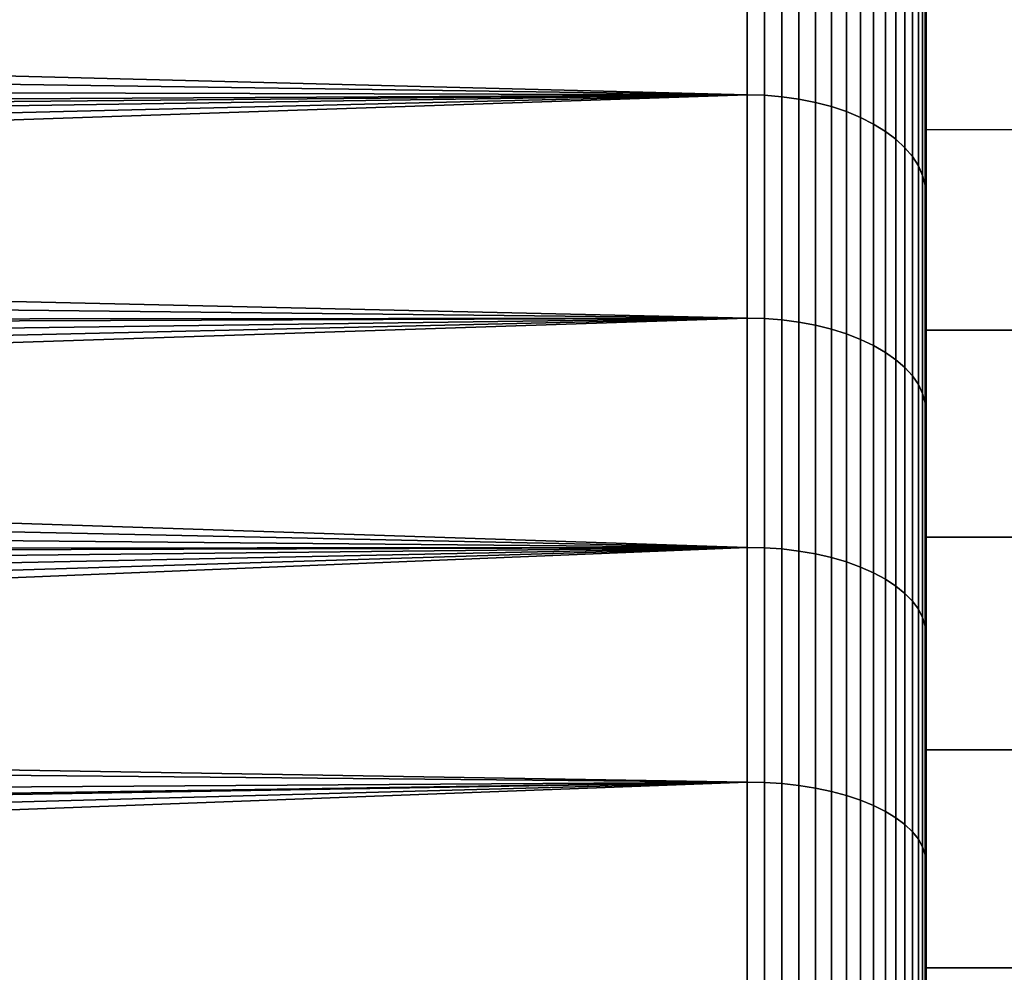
# Model space of a CAD drawing. Header units: metres. Extents: x -29 to 117, y -464 to 29.
# Tile 267 of 362: x 51.45 to 55.85, y 11.75 to 16.02. Entities that reach past the tile are written whole.
import ezdxf

# ---------------------------------------------------------------- set-up
doc = ezdxf.new("R2010")
doc.units = ezdxf.units.M
doc.layers.add('solid_24_501_056_XXX', color=7, linetype='CONTINUOUS')

msp = doc.modelspace()

# ---------------------------------------------------------------- linework, layer by layer
at = {"layer": 'solid_24_501_056_XXX'}
for points in [[(55.5, 16.391085, 71.534134), (55.5, 18.829283, 71.628983), (55.5, 17.978378, 72.411194), (55.5, 15.523396, 72.230484)], [(55.5, 16.391085, 32.465866), (55.5, 15.523396, 31.769518), (55.5, 17.978331, 31.588766), (55.5, 18.829235, 32.370972)], [(55.5, 15.523396, 72.230484), (55.5, 17.978378, 72.411194), (55.5, 17.09586, 73.155869), (55.5, 14.626199, 72.888374)], [(55.5, 15.523396, 31.769518), (55.5, 14.626199, 31.111624), (55.5, 17.09581, 30.844095), (55.5, 17.978331, 31.588766)], [(55.5, 14.626199, 72.888374), (55.5, 17.09586, 73.155869), (55.5, 16.181595, 73.863083), (55.5, 13.701121, 73.506454)], [(55.5, 14.626199, 31.111624), (55.5, 13.701121, 30.493547), (55.5, 16.181541, 30.136875), (55.5, 17.09581, 30.844095)], [(28.70244, 16.015373, 74.967537), (28.909801, 15.777826, 75.131371), (54.700001, 16.649729, 74.511917)], [(29.112577, 15.540188, 75.291687), (54.700001, 15.679295, 75.198273), (54.700001, 16.649729, 74.511917), (28.909801, 15.777826, 75.131371)], [(30.865036, 16.288794, 29.225559), (30.615387, 16.561588, 29.423159), (54.700001, 16.649729, 29.488081), (54.700001, 15.679295, 28.801731)], [(54.777321, 15.677197, 75.195168), (54.777321, 16.647501, 74.508911), (54.700001, 16.649729, 74.511917), (54.700001, 15.679295, 75.198273)], [(54.777321, 16.647501, 29.491091), (54.777321, 15.677197, 28.804832), (54.700001, 15.679295, 28.801731), (54.700001, 16.649729, 29.488081)], [(54.777321, 16.647501, 74.508911), (54.777321, 15.677197, 75.195168), (54.855072, 15.670797, 75.185699), (54.855072, 16.640707, 74.499718)], [(54.777321, 15.677197, 28.804832), (54.777321, 16.647501, 29.491091), (54.855072, 16.640707, 29.50028), (54.855072, 15.670797, 28.814301)], [(54.855072, 16.640707, 74.499718), (54.855072, 15.670797, 75.185699), (54.931324, 15.660157, 75.169952), (54.931324, 16.629408, 74.484444)], [(54.855072, 15.670797, 28.814301), (54.855072, 16.640707, 29.50028), (54.931324, 16.629408, 29.515556), (54.931324, 15.660157, 28.830044)], [(54.931324, 16.629408, 74.484444), (54.931324, 15.660157, 75.169952), (55.005348, 15.645378, 75.148094), (55.005348, 16.613714, 74.463226)], [(54.931324, 15.660157, 28.830044), (54.931324, 16.629408, 29.515556), (55.005348, 16.613714, 29.536776), (55.005348, 15.645378, 28.85191)], [(55.005348, 16.613714, 74.463226), (55.005348, 15.645378, 75.148094), (55.076424, 15.626604, 75.120316), (55.076424, 16.593779, 74.436272)], [(55.005348, 15.645378, 28.85191), (55.005348, 16.613714, 29.536776), (55.076424, 16.593779, 29.56373), (55.076424, 15.626604, 28.879686)], [(55.076424, 16.593779, 74.436272), (55.076424, 15.626604, 75.120316), (55.143867, 15.604015, 75.086891), (55.143867, 16.569792, 74.403839)], [(55.076424, 15.626604, 28.879686), (55.076424, 16.593779, 29.56373), (55.143867, 16.569792, 29.596163), (55.143867, 15.604015, 28.913109)], [(55.143867, 16.569792, 74.403839), (55.143867, 15.604015, 75.086891), (55.207027, 15.57783, 75.048149), (55.207027, 16.541985, 74.366241)], [(55.143867, 15.604015, 28.913109), (55.143867, 16.569792, 29.596163), (55.207027, 16.541985, 29.633759), (55.207027, 15.57783, 28.951851)], [(55.207027, 16.541985, 74.366241), (55.207027, 15.57783, 75.048149), (55.265297, 15.548302, 75.004463), (55.265297, 16.51063, 74.323845)], [(55.207027, 15.57783, 28.951851), (55.207027, 16.541985, 29.633759), (55.265297, 16.51063, 29.676157), (55.265297, 15.548302, 28.995541)], [(55.265297, 16.51063, 74.323845), (55.265297, 15.548302, 75.004463), (55.318108, 15.515714, 74.956245), (55.318108, 16.476025, 74.277054)], [(55.265297, 15.548302, 28.995541), (55.265297, 16.51063, 29.676157), (55.318108, 16.476025, 29.722944), (55.318108, 15.515714, 29.043755)], [(55.318108, 16.476025, 74.277054), (55.318108, 15.515714, 74.956245), (55.364956, 15.480381, 74.903969), (55.364956, 16.438505, 74.226326)], [(55.318108, 15.515714, 29.043755), (55.318108, 16.476025, 29.722944), (55.364956, 16.438505, 29.773674), (55.364956, 15.480381, 29.096031)], [(55.364956, 16.438505, 74.226326), (55.364956, 15.480381, 74.903969), (55.405388, 15.442645, 74.848137), (55.405388, 16.398434, 74.17215)], [(55.364956, 15.480381, 29.096031), (55.364956, 16.438505, 29.773674), (55.405388, 16.398434, 29.827854), (55.405388, 15.442645, 29.151863)], [(55.405388, 16.398434, 74.17215), (55.405388, 15.442645, 74.848137), (55.439014, 15.40287, 74.789291), (55.439014, 16.356197, 74.115036)], [(55.405388, 15.442645, 29.151863), (55.405388, 16.398434, 29.827854), (55.439014, 16.356197, 29.884962), (55.439014, 15.40287, 29.210712)], [(56.200001, 16.391222, 32.465981), (56.200001, 15.523464, 31.769527), (55.5, 15.523396, 31.769518), (55.5, 16.391085, 32.465866)], [(56.200001, 15.523464, 72.230476), (56.200001, 16.391222, 71.534019), (55.5, 16.391085, 71.534134), (55.5, 15.523396, 72.230484)], [(55.439014, 16.356197, 74.115036), (55.439014, 15.40287, 74.789291), (55.465508, 15.36144, 74.727989), (55.465508, 16.312202, 74.05555)], [(55.439014, 15.40287, 29.210712), (55.439014, 16.356197, 29.884962), (55.465508, 16.312202, 29.944447), (55.465508, 15.36144, 29.272011)], [(55.465508, 16.312202, 74.05555), (55.465508, 15.36144, 74.727989), (55.484612, 15.318754, 74.664833), (55.484612, 16.266874, 73.994263)], [(55.465508, 15.36144, 29.272011), (55.465508, 16.312202, 29.944447), (55.484612, 16.266874, 30.005735), (55.484612, 15.318754, 29.335167)], [(31.109495, 16.015135, 29.032295), (30.865036, 16.288794, 29.225559), (54.700001, 15.679295, 28.801731)], [(55.484612, 16.266874, 73.994263), (55.484612, 15.318754, 74.664833), (55.496147, 15.275224, 74.600426), (55.496147, 16.22065, 73.931763)], [(55.484612, 15.318754, 29.335167), (55.484612, 16.266874, 30.005735), (55.496147, 16.22065, 30.068233), (55.496147, 15.275224, 29.39957)], [(55.496147, 15.275224, 74.600426), (55.5, 15.239026, 74.530228), (55.5, 16.181595, 73.863083), (55.496147, 16.22065, 73.931763)], [(55.496147, 15.275224, 29.39957), (55.496147, 16.22065, 30.068233), (55.5, 16.181541, 30.136875), (55.5, 15.23897, 29.46973)], [(55.5, 13.701121, 73.506454), (55.5, 16.181595, 73.863083), (55.5, 15.239026, 74.530228), (55.5, 12.75, 74.083649)], [(55.5, 13.701121, 30.493547), (55.5, 12.75, 29.916351), (55.5, 15.23897, 29.46973), (55.5, 16.181541, 30.136875)], [(31.347944, 15.741678, 28.844017), (31.109495, 16.015135, 29.032295), (54.700001, 15.679295, 28.801731)], [(31.579556, 15.469524, 28.661324), (31.347944, 15.741678, 28.844017), (54.700001, 15.679295, 28.801731)], [(29.112577, 15.540188, 75.291687), (29.310888, 15.302479, 75.44854), (54.700001, 15.679295, 75.198273)], [(29.310888, 15.302479, 75.44854), (29.504873, 15.06471, 75.602005), (54.700001, 15.679295, 75.198273)], [(29.504873, 15.06471, 75.602005), (29.694668, 14.826892, 75.752121), (54.700001, 15.679295, 75.198273)], [(29.880411, 14.58903, 75.898956), (54.700001, 14.680605, 75.842812), (54.700001, 15.679295, 75.198273), (29.694668, 14.826892, 75.752121)], [(31.804129, 15.199039, 28.484278), (31.579556, 15.469524, 28.661324), (54.700001, 15.679295, 28.801731), (54.700001, 14.680605, 28.157185)], [(54.777321, 14.67864, 75.83963), (54.777321, 15.677197, 75.195168), (54.700001, 15.679295, 75.198273), (54.700001, 14.680605, 75.842812)], [(54.777321, 15.677197, 28.804832), (54.777321, 14.67864, 28.160374), (54.700001, 14.680605, 28.157185), (54.700001, 15.679295, 28.801731)], [(54.777321, 15.677197, 75.195168), (54.777321, 14.67864, 75.83963), (54.855072, 14.672648, 75.829895), (54.855072, 15.670797, 75.185699)], [(54.777321, 14.67864, 28.160374), (54.777321, 15.677197, 28.804832), (54.855072, 15.670797, 28.814301), (54.855072, 14.672648, 28.170105)], [(54.855072, 15.670797, 75.185699), (54.855072, 14.672648, 75.829895), (54.931324, 14.662686, 75.813713), (54.931324, 15.660157, 75.169952)], [(54.855072, 14.672648, 28.170105), (54.855072, 15.670797, 28.814301), (54.931324, 15.660157, 28.830044), (54.931324, 14.662686, 28.186285)], [(54.931324, 15.660157, 75.169952), (54.931324, 14.662686, 75.813713), (55.005348, 14.648849, 75.791245), (55.005348, 15.645378, 75.148094)], [(54.931324, 14.662686, 28.186285), (54.931324, 15.660157, 28.830044), (55.005348, 15.645378, 28.85191), (55.005348, 14.648849, 28.208757)], [(55.005348, 15.645378, 75.148094), (55.005348, 14.648849, 75.791245), (55.076424, 14.63127, 75.762695), (55.076424, 15.626604, 75.120316)], [(55.005348, 14.648849, 28.208757), (55.005348, 15.645378, 28.85191), (55.076424, 15.626604, 28.879686), (55.076424, 14.63127, 28.237307)], [(55.076424, 15.626604, 75.120316), (55.076424, 14.63127, 75.762695), (55.143867, 14.610121, 75.72834), (55.143867, 15.604015, 75.086891)], [(55.076424, 14.63127, 28.237307), (55.076424, 15.626604, 28.879686), (55.143867, 15.604015, 28.913109), (55.143867, 14.610121, 28.271656)], [(55.143867, 15.604015, 75.086891), (55.143867, 14.610121, 75.72834), (55.207027, 14.585603, 75.688522), (55.207027, 15.57783, 75.048149)], [(55.143867, 14.610121, 28.271656), (55.143867, 15.604015, 28.913109), (55.207027, 15.57783, 28.951851), (55.207027, 14.585603, 28.311476)], [(55.207027, 15.57783, 75.048149), (55.207027, 14.585603, 75.688522), (55.265297, 14.557955, 75.643623), (55.265297, 15.548302, 75.004463)], [(55.207027, 14.585603, 28.311476), (55.207027, 15.57783, 28.951851), (55.265297, 15.548302, 28.995541), (55.265297, 14.557955, 28.356379)], [(55.265297, 15.548302, 75.004463), (55.265297, 14.557955, 75.643623), (55.318108, 14.527443, 75.594063), (55.318108, 15.515714, 74.956245)], [(55.265297, 14.557955, 28.356379), (55.265297, 15.548302, 28.995541), (55.318108, 15.515714, 29.043755), (55.318108, 14.527443, 28.405933)], [(55.318108, 15.515714, 74.956245), (55.318108, 14.527443, 75.594063), (55.364956, 14.494361, 75.540337), (55.364956, 15.480381, 74.903969)], [(55.318108, 14.527443, 28.405933), (55.318108, 15.515714, 29.043755), (55.364956, 15.480381, 29.096031), (55.364956, 14.494361, 28.459661)], [(56.200001, 15.523464, 31.769527), (56.200001, 14.626127, 31.111572), (55.5, 14.626199, 31.111624), (55.5, 15.523396, 31.769518)], [(56.200001, 14.626127, 72.888428), (56.200001, 15.523464, 72.230476), (55.5, 15.523396, 72.230484), (55.5, 14.626199, 72.888374)], [(55.364956, 15.480381, 74.903969), (55.364956, 14.494361, 75.540337), (55.405388, 14.459029, 75.482956), (55.405388, 15.442645, 74.848137)], [(55.364956, 14.494361, 28.459661), (55.364956, 15.480381, 29.096031), (55.405388, 15.442645, 29.151863), (55.405388, 14.459029, 28.517046)], [(55.405388, 15.442645, 74.848137), (55.405388, 14.459029, 75.482956), (55.439014, 14.421787, 75.42247), (55.439014, 15.40287, 74.789291)], [(55.405388, 14.459029, 28.517046), (55.405388, 15.442645, 29.151863), (55.439014, 15.40287, 29.210712), (55.439014, 14.421787, 28.57753)], [(55.439014, 15.40287, 74.789291), (55.439014, 14.421787, 75.42247), (55.465508, 14.382996, 75.359467), (55.465508, 15.36144, 74.727989)], [(55.439014, 14.421787, 28.57753), (55.439014, 15.40287, 29.210712), (55.465508, 15.36144, 29.272011), (55.465508, 14.382996, 28.640532)], [(55.465508, 15.36144, 74.727989), (55.465508, 14.382996, 75.359467), (55.484612, 14.343028, 75.294556), (55.484612, 15.318754, 74.664833)], [(55.465508, 14.382996, 28.640532), (55.465508, 15.36144, 29.272011), (55.484612, 15.318754, 29.335167), (55.484612, 14.343028, 28.705442)], [(55.484612, 15.318754, 74.664833), (55.484612, 14.343028, 75.294556), (55.496147, 14.302271, 75.228363), (55.496147, 15.275224, 74.600426)], [(55.484612, 14.343028, 28.705442), (55.484612, 15.318754, 29.335167), (55.496147, 15.275224, 29.39957), (55.496147, 14.302271, 28.771635)], [(55.496147, 14.302271, 75.228363), (55.5, 14.268074, 75.157295), (55.5, 15.239026, 74.530228), (55.496147, 15.275224, 74.600426)], [(55.496147, 14.302271, 28.771635), (55.496147, 15.275224, 29.39957), (55.5, 15.23897, 29.46973), (55.5, 14.268016, 28.842665)], [(55.5, 12.75, 74.083649), (55.5, 15.239026, 74.530228), (55.5, 14.268074, 75.157295), (55.5, 11.774573, 74.618744)], [(55.5, 11.774573, 29.381254), (55.5, 10.776766, 28.889151), (55.5, 14.268016, 28.842665), (55.5, 15.23897, 29.46973)], [(55.5, 12.75, 29.916351), (55.5, 11.774573, 29.381254), (55.5, 15.23897, 29.46973)], [(32.022671, 14.929106, 28.311991), (31.804129, 15.199039, 28.484278), (54.700001, 14.680605, 28.157185)], [(32.235226, 14.659758, 28.144361), (32.022671, 14.929106, 28.311991), (54.700001, 14.680605, 28.157185)], [(29.880411, 14.58903, 75.898956), (30.062239, 14.351131, 76.042564), (54.700001, 14.680605, 75.842812)], [(30.062239, 14.351131, 76.042564), (30.240288, 14.113198, 76.183006), (54.700001, 14.680605, 75.842812)], [(30.240288, 14.113198, 76.183006), (30.414301, 13.875366, 76.320244), (54.700001, 14.680605, 75.842812)], [(30.584105, 13.637744, 76.454285), (54.700001, 13.655459, 76.444397), (54.700001, 14.680605, 75.842812), (30.414301, 13.875366, 76.320244)], [(32.441799, 14.391084, 27.981325), (32.235226, 14.659758, 28.144361), (54.700001, 14.680605, 28.157185), (54.700001, 13.655459, 27.555605)], [(54.777321, 13.653632, 76.441124), (54.777321, 14.67864, 75.83963), (54.700001, 14.680605, 75.842812), (54.700001, 13.655459, 76.444397)], [(54.777321, 14.67864, 28.160374), (54.777321, 13.653632, 27.558874), (54.700001, 13.655459, 27.555605), (54.700001, 14.680605, 28.157185)], [(54.777321, 14.67864, 75.83963), (54.777321, 13.653632, 76.441124), (54.855072, 13.648059, 76.431152), (54.855072, 14.672648, 75.829895)], [(54.777321, 13.653632, 27.558874), (54.777321, 14.67864, 28.160374), (54.855072, 14.672648, 28.170105), (54.855072, 13.648059, 27.568851)], [(54.855072, 14.672648, 75.829895), (54.855072, 13.648059, 76.431152), (54.931324, 13.638792, 76.414558), (54.931324, 14.662686, 75.813713)], [(54.855072, 13.648059, 27.568851), (54.855072, 14.672648, 28.170105), (54.931324, 14.662686, 28.186285), (54.931324, 13.638792, 27.58544)], [(54.931324, 14.662686, 75.813713), (54.931324, 13.638792, 76.414558), (55.005348, 13.62592, 76.391518), (55.005348, 14.648849, 75.791245)], [(54.931324, 13.638792, 27.58544), (54.931324, 14.662686, 28.186285), (55.005348, 14.648849, 28.208757), (55.005348, 13.62592, 27.60848)], [(55.005348, 14.648849, 75.791245), (55.005348, 13.62592, 76.391518), (55.076424, 13.60957, 76.362251), (55.076424, 14.63127, 75.762695)], [(55.005348, 13.62592, 27.60848), (55.005348, 14.648849, 28.208757), (55.076424, 14.63127, 28.237307), (55.076424, 13.60957, 27.637749)], [(55.076424, 14.63127, 75.762695), (55.076424, 13.60957, 76.362251), (55.143867, 13.589897, 76.327034), (55.143867, 14.610121, 75.72834)], [(55.076424, 13.60957, 27.637749), (55.076424, 14.63127, 28.237307), (55.143867, 14.610121, 28.271656), (55.143867, 13.589897, 27.672966)], [(56.200001, 13.701018, 30.493441), (55.5, 13.701121, 30.493547), (55.5, 14.626199, 31.111624), (56.200001, 14.626127, 31.111572)], [(56.200001, 13.701018, 73.506561), (56.200001, 14.626127, 72.888428), (55.5, 14.626199, 72.888374), (55.5, 13.701121, 73.506454)], [(55.143867, 14.610121, 75.72834), (55.143867, 13.589897, 76.327034), (55.207027, 13.567091, 76.286209), (55.207027, 14.585603, 75.688522)], [(55.143867, 13.589897, 27.672966), (55.143867, 14.610121, 28.271656), (55.207027, 14.585603, 28.311476), (55.207027, 13.567091, 27.713789)], [(55.207027, 14.585603, 75.688522), (55.207027, 13.567091, 76.286209), (55.265297, 13.541374, 76.240173), (55.265297, 14.557955, 75.643623)], [(55.207027, 13.567091, 27.713789), (55.207027, 14.585603, 28.311476), (55.265297, 14.557955, 28.356379), (55.265297, 13.541374, 27.759825)], [(55.265297, 14.557955, 75.643623), (55.265297, 13.541374, 76.240173), (55.318108, 13.512993, 76.189369), (55.318108, 14.527443, 75.594063)], [(55.265297, 13.541374, 27.759825), (55.265297, 14.557955, 28.356379), (55.318108, 14.527443, 28.405933), (55.318108, 13.512993, 27.810631)], [(55.318108, 14.527443, 75.594063), (55.318108, 13.512993, 76.189369), (55.364956, 13.482221, 76.134285), (55.364956, 14.494361, 75.540337)], [(55.318108, 13.512993, 27.810631), (55.318108, 14.527443, 28.405933), (55.364956, 14.494361, 28.459661), (55.364956, 13.482221, 27.865715)], [(55.364956, 14.494361, 75.540337), (55.364956, 13.482221, 76.134285), (55.405388, 13.449356, 76.075455), (55.405388, 14.459029, 75.482956)], [(55.364956, 13.482221, 27.865715), (55.364956, 14.494361, 28.459661), (55.405388, 14.459029, 28.517046), (55.405388, 13.449356, 27.924545)], [(55.405388, 14.459029, 75.482956), (55.405388, 13.449356, 76.075455), (55.439014, 13.414715, 76.013443), (55.439014, 14.421787, 75.42247)], [(55.405388, 13.449356, 27.924545), (55.405388, 14.459029, 28.517046), (55.439014, 14.421787, 28.57753), (55.439014, 13.414715, 27.986555)], [(55.439014, 14.421787, 75.42247), (55.439014, 13.414715, 76.013443), (55.465508, 13.378633, 75.948853), (55.465508, 14.382996, 75.359467)], [(55.439014, 13.414715, 27.986555), (55.439014, 14.421787, 28.57753), (55.465508, 14.382996, 28.640532), (55.465508, 13.378633, 28.051147)], [(32.642384, 14.123169, 27.822819), (32.441799, 14.391084, 27.981325), (54.700001, 13.655459, 27.555605)], [(55.465508, 14.382996, 75.359467), (55.465508, 13.378633, 75.948853), (55.484612, 13.341455, 75.882301), (55.484612, 14.343028, 75.294556)], [(55.465508, 13.378633, 28.051147), (55.465508, 14.382996, 28.640532), (55.484612, 14.343028, 28.705442), (55.484612, 13.341455, 28.117695)], [(55.484612, 14.343028, 75.294556), (55.484612, 13.341455, 75.882301), (55.496147, 13.303544, 75.814438), (55.496147, 14.302271, 75.228363)], [(55.484612, 13.341455, 28.117695), (55.484612, 14.343028, 28.705442), (55.496147, 14.302271, 28.771635), (55.496147, 13.303544, 28.18556)], [(55.496147, 13.303544, 75.814438), (55.5, 13.272282, 75.742073), (55.5, 14.268074, 75.157295), (55.496147, 14.302271, 75.228363)], [(55.496147, 13.303544, 28.18556), (55.496147, 14.302271, 28.771635), (55.5, 14.268016, 28.842665), (55.5, 13.272222, 28.257895)], [(55.5, 10.776766, 75.110847), (55.5, 14.268074, 75.157295), (55.5, 13.272282, 75.742073), (55.5, 9.758414, 75.558899)], [(55.5, 10.776766, 75.110847), (55.5, 11.774573, 74.618744), (55.5, 14.268074, 75.157295)], [(55.5, 10.776766, 28.889151), (55.5, 9.758414, 28.441103), (55.5, 13.272222, 28.257895), (55.5, 14.268016, 28.842665)], [(32.836983, 13.856098, 27.668774), (32.642384, 14.123169, 27.822819), (54.700001, 13.655459, 27.555605)], [(33.025597, 13.589952, 27.519125), (32.836983, 13.856098, 27.668774), (54.700001, 13.655459, 27.555605)], [(56.200001, 12.74988, 29.916283), (55.5, 12.75, 29.916351), (55.5, 13.701121, 30.493547), (56.200001, 13.701018, 30.493441)], [(56.200001, 12.74988, 74.083717), (56.200001, 13.701018, 73.506561), (55.5, 13.701121, 73.506454), (55.5, 12.75, 74.083649)], [(30.584105, 13.637744, 76.454285), (30.749832, 13.400331, 76.585182), (54.700001, 13.655459, 76.444397)], [(30.749832, 13.400331, 76.585182), (30.911621, 13.163124, 76.712997), (54.700001, 13.655459, 76.444397)], [(30.911621, 13.163124, 76.712997), (31.069607, 12.92612, 76.837784), (54.700001, 13.655459, 76.444397)], [(31.069607, 12.92612, 76.837784), (31.223923, 12.689312, 76.959595), (54.700001, 13.655459, 76.444397)], [(31.374708, 12.452694, 77.078484), (54.700001, 12.605706, 77.001923), (54.700001, 13.655459, 76.444397), (31.223923, 12.689312, 76.959595)], [(33.457664, 12.955362, 27.177458), (33.025597, 13.589952, 27.519125), (54.700001, 13.655459, 27.555605), (54.700001, 12.605706, 26.998077)], [(54.777321, 12.604019, 76.998581), (54.777321, 13.653632, 76.441124), (54.700001, 13.655459, 76.444397), (54.700001, 12.605706, 77.001923)], [(54.777321, 13.653632, 27.558874), (54.777321, 12.604019, 27.001421), (54.700001, 12.605706, 26.998077), (54.700001, 13.655459, 27.555605)], [(54.777321, 13.653632, 76.441124), (54.777321, 12.604019, 76.998581), (54.855072, 12.598874, 76.988373), (54.855072, 13.648059, 76.431152)], [(54.777321, 12.604019, 27.001421), (54.777321, 13.653632, 27.558874), (54.855072, 13.648059, 27.568851), (54.855072, 12.598874, 27.011625)], [(54.855072, 13.648059, 76.431152), (54.855072, 12.598874, 76.988373), (54.931324, 12.59032, 76.971405), (54.931324, 13.638792, 76.414558)], [(54.855072, 12.598874, 27.011625), (54.855072, 13.648059, 27.568851), (54.931324, 13.638792, 27.58544), (54.931324, 12.59032, 27.028591)], [(54.931324, 13.638792, 76.414558), (54.931324, 12.59032, 76.971405), (55.005348, 12.578438, 76.947845), (55.005348, 13.62592, 76.391518)], [(54.931324, 12.59032, 27.028591), (54.931324, 13.638792, 27.58544), (55.005348, 13.62592, 27.60848), (55.005348, 12.578438, 27.052156)], [(55.005348, 13.62592, 76.391518), (55.005348, 12.578438, 76.947845), (55.076424, 12.563344, 76.917908), (55.076424, 13.60957, 76.362251)], [(55.005348, 12.578438, 27.052156), (55.005348, 13.62592, 27.60848), (55.076424, 13.60957, 27.637749), (55.076424, 12.563344, 27.082094)], [(55.076424, 13.60957, 76.362251), (55.076424, 12.563344, 76.917908), (55.143867, 12.545183, 76.881889), (55.143867, 13.589897, 76.327034)], [(55.076424, 12.563344, 27.082094), (55.076424, 13.60957, 27.637749), (55.143867, 13.589897, 27.672966), (55.143867, 12.545183, 27.118114)], [(55.143867, 13.589897, 76.327034), (55.143867, 12.545183, 76.881889), (55.207027, 12.524131, 76.840134), (55.207027, 13.567091, 76.286209)], [(55.143867, 12.545183, 27.118114), (55.143867, 13.589897, 27.672966), (55.207027, 13.567091, 27.713789), (55.207027, 12.524131, 27.159868)], [(55.207027, 13.567091, 76.286209), (55.207027, 12.524131, 76.840134), (55.265297, 12.50039, 76.793045), (55.265297, 13.541374, 76.240173)], [(55.207027, 12.524131, 27.159868), (55.207027, 13.567091, 27.713789), (55.265297, 13.541374, 27.759825), (55.265297, 12.50039, 27.206955)], [(55.265297, 13.541374, 76.240173), (55.265297, 12.50039, 76.793045), (55.318108, 12.474191, 76.741081), (55.318108, 13.512993, 76.189369)], [(55.265297, 12.50039, 27.206955), (55.265297, 13.541374, 27.759825), (55.318108, 13.512993, 27.810631), (55.318108, 12.474191, 27.258919)], [(55.318108, 13.512993, 76.189369), (55.318108, 12.474191, 76.741081), (55.364956, 12.445785, 76.684738), (55.364956, 13.482221, 76.134285)], [(55.318108, 12.474191, 27.258919), (55.318108, 13.512993, 27.810631), (55.364956, 13.482221, 27.865715), (55.364956, 12.445785, 27.315258)], [(55.364956, 13.482221, 76.134285), (55.364956, 12.445785, 76.684738), (55.405388, 12.415446, 76.624565), (55.405388, 13.449356, 76.075455)], [(55.364956, 12.445785, 27.315258), (55.364956, 13.482221, 27.865715), (55.405388, 13.449356, 27.924545), (55.405388, 12.415446, 27.375431)], [(55.405388, 13.449356, 76.075455), (55.405388, 12.415446, 76.624565), (55.439014, 12.383469, 76.561142), (55.439014, 13.414715, 76.013443)], [(55.405388, 12.415446, 27.375431), (55.405388, 13.449356, 27.924545), (55.439014, 13.414715, 27.986555), (55.439014, 12.383469, 27.438856)], [(55.439014, 13.414715, 76.013443), (55.439014, 12.383469, 76.561142), (55.465508, 12.35016, 76.495079), (55.465508, 13.378633, 75.948853)], [(55.439014, 12.383469, 27.438856), (55.439014, 13.414715, 27.986555), (55.465508, 13.378633, 28.051147), (55.465508, 12.35016, 27.504921)], [(55.465508, 13.378633, 75.948853), (55.465508, 12.35016, 76.495079), (55.484612, 12.315841, 76.42701), (55.484612, 13.341455, 75.882301)], [(55.465508, 12.35016, 27.504921), (55.465508, 13.378633, 28.051147), (55.484612, 13.341455, 28.117695), (55.484612, 12.315841, 27.572987)], [(55.484612, 13.341455, 75.882301), (55.484612, 12.315841, 76.42701), (55.496147, 12.280844, 76.357597), (55.496147, 13.303544, 75.814438)], [(55.484612, 12.315841, 27.572987), (55.484612, 13.341455, 28.117695), (55.496147, 13.303544, 28.18556), (55.496147, 12.280844, 27.642399)], [(55.496147, 12.280844, 76.357597), (55.5, 12.251672, 76.284454), (55.5, 13.272282, 75.742073), (55.496147, 13.303544, 75.814438)], [(55.496147, 12.280844, 27.642399), (55.496147, 13.303544, 28.18556), (55.5, 13.272222, 28.257895), (55.5, 12.251612, 27.715511)], [(55.5, 9.758414, 75.558899), (55.5, 13.272282, 75.742073), (55.5, 12.251672, 76.284454), (55.5, 8.721514, 75.962158)], [(55.5, 9.758414, 28.441103), (55.5, 8.721514, 28.037838), (55.5, 12.251612, 27.715511), (55.5, 13.272222, 28.257895)], [(33.558598, 12.801627, 27.097824), (33.457664, 12.955362, 27.177458), (54.700001, 12.605706, 26.998077)], [(33.880474, 12.295891, 26.844263), (33.558598, 12.801627, 27.097824), (54.700001, 12.605706, 26.998077)], [(56.200001, 12.74988, 29.916283), (56.200001, 11.774567, 29.381212), (55.5, 11.774573, 29.381254), (55.5, 12.75, 29.916351)], [(56.200001, 11.774567, 74.61879), (56.200001, 12.74988, 74.083717), (55.5, 12.75, 74.083649), (55.5, 11.774573, 74.618744)], [(31.374708, 12.452694, 77.078484), (31.522062, 12.21627, 77.194496), (54.700001, 12.605706, 77.001923)], [(31.522062, 12.21627, 77.194496), (31.665611, 11.980254, 77.307579), (54.700001, 12.605706, 77.001923)], [(31.665611, 11.980254, 77.307579), (31.805323, 11.744689, 77.417755), (54.700001, 12.605706, 77.001923)], [(31.941341, 11.509538, 77.525093), (54.700001, 11.533236, 77.514397), (54.700001, 12.605706, 77.001923), (31.805323, 11.744689, 77.417755)], [(34.05233, 12.015355, 26.709068), (33.880474, 12.295891, 26.844263), (54.700001, 12.605706, 26.998077), (54.700001, 11.533236, 26.485603)], [(54.777321, 11.531693, 77.510986), (54.777321, 12.604019, 76.998581), (54.700001, 12.605706, 77.001923), (54.700001, 11.533236, 77.514397)], [(54.777321, 12.604019, 27.001421), (54.777321, 11.531693, 26.489016), (54.700001, 11.533236, 26.485603), (54.700001, 12.605706, 26.998077)], [(54.777321, 12.604019, 76.998581), (54.777321, 11.531693, 77.510986), (54.855072, 11.526985, 77.500572), (54.855072, 12.598874, 76.988373)], [(54.777321, 11.531693, 26.489016), (54.777321, 12.604019, 27.001421), (54.855072, 12.598874, 27.011625), (54.855072, 11.526985, 26.499428)], [(54.855072, 12.598874, 76.988373), (54.855072, 11.526985, 77.500572), (54.931324, 11.519158, 77.483253), (54.931324, 12.59032, 76.971405)], [(54.855072, 11.526985, 26.499428), (54.855072, 12.598874, 27.011625), (54.931324, 12.59032, 27.028591), (54.931324, 11.519158, 26.516743)], [(54.931324, 12.59032, 76.971405), (54.931324, 11.519158, 77.483253), (55.005348, 11.508287, 77.459206), (55.005348, 12.578438, 76.947845)], [(54.931324, 11.519158, 26.516743), (54.931324, 12.59032, 27.028591), (55.005348, 12.578438, 27.052156), (55.005348, 11.508287, 26.540792)], [(55.005348, 12.578438, 76.947845), (55.005348, 11.508287, 77.459206), (55.076424, 11.494478, 77.428658), (55.076424, 12.563344, 76.917908)], [(55.005348, 11.508287, 26.540792), (55.005348, 12.578438, 27.052156), (55.076424, 12.563344, 27.082094), (55.076424, 11.494478, 26.571342)], [(55.076424, 12.563344, 76.917908), (55.076424, 11.494478, 77.428658), (55.143867, 11.477862, 77.391899), (55.143867, 12.545183, 76.881889)], [(55.076424, 11.494478, 26.571342), (55.076424, 12.563344, 27.082094), (55.143867, 12.545183, 27.118114), (55.143867, 11.477862, 26.608101)], [(55.143867, 12.545183, 76.881889), (55.143867, 11.477862, 77.391899), (55.207027, 11.458601, 77.349289), (55.207027, 12.524131, 76.840134)], [(55.143867, 11.477862, 26.608101), (55.143867, 12.545183, 27.118114), (55.207027, 12.524131, 27.159868), (55.207027, 11.458601, 26.650711)], [(55.207027, 12.524131, 76.840134), (55.207027, 11.458601, 77.349289), (55.265297, 11.43688, 77.301239), (55.265297, 12.50039, 76.793045)], [(55.207027, 11.458601, 26.650711), (55.207027, 12.524131, 27.159868), (55.265297, 12.50039, 27.206955), (55.265297, 11.43688, 26.698763)], [(55.265297, 12.50039, 76.793045), (55.265297, 11.43688, 77.301239), (55.318108, 11.41291, 77.248207), (55.318108, 12.474191, 76.741081)], [(55.265297, 11.43688, 26.698763), (55.265297, 12.50039, 27.206955), (55.318108, 12.474191, 27.258919), (55.318108, 11.41291, 26.751791)], [(55.318108, 12.474191, 76.741081), (55.318108, 11.41291, 77.248207), (55.364956, 11.386921, 77.190712), (55.364956, 12.445785, 76.684738)], [(55.318108, 11.41291, 26.751791), (55.318108, 12.474191, 27.258919), (55.364956, 12.445785, 27.315258), (55.364956, 11.386921, 26.809286)], [(55.364956, 12.445785, 76.684738), (55.364956, 11.386921, 77.190712), (55.405388, 11.359163, 77.129311), (55.405388, 12.415446, 76.624565)], [(55.364956, 11.386921, 26.809286), (55.364956, 12.445785, 27.315258), (55.405388, 12.415446, 27.375431), (55.405388, 11.359163, 26.870693)], [(55.405388, 12.415446, 76.624565), (55.405388, 11.359163, 77.129311), (55.439014, 11.329906, 77.064583), (55.439014, 12.383469, 76.561142)], [(55.405388, 11.359163, 26.870693), (55.405388, 12.415446, 27.375431), (55.439014, 12.383469, 27.438856), (55.439014, 11.329906, 26.935417)], [(55.439014, 12.383469, 76.561142), (55.439014, 11.329906, 77.064583), (55.465508, 11.299431, 76.997162), (55.465508, 12.35016, 76.495079)], [(55.439014, 11.329906, 26.935417), (55.439014, 12.383469, 27.438856), (55.465508, 12.35016, 27.504921), (55.465508, 11.299431, 27.002836)], [(55.465508, 12.35016, 76.495079), (55.465508, 11.299431, 76.997162), (55.484612, 11.268032, 76.927704), (55.484612, 12.315841, 76.42701)], [(55.465508, 11.299431, 27.002836), (55.465508, 12.35016, 27.504921), (55.484612, 12.315841, 27.572987), (55.484612, 11.268032, 27.072298)], [(55.484612, 12.315841, 76.42701), (55.484612, 11.268032, 76.927704), (55.496147, 11.236012, 76.856865), (55.496147, 12.280844, 76.357597)], [(55.484612, 11.268032, 27.072298), (55.484612, 12.315841, 27.572987), (55.496147, 12.280844, 27.642399), (55.496147, 11.236012, 27.143133)], [(55.496147, 11.236012, 76.856865), (55.5, 11.209822, 76.782646), (55.5, 12.251672, 76.284454), (55.496147, 12.280844, 76.357597)], [(55.496147, 11.236012, 27.143133), (55.496147, 12.280844, 27.642399), (55.5, 12.251612, 27.715511), (55.5, 11.209761, 27.217327)], [(55.5, 8.721514, 75.962158), (55.5, 12.251672, 76.284454), (55.5, 11.209822, 76.782646), (55.5, 7.667987, 76.319748)], [(55.5, 7.667987, 27.68025), (55.5, 6.599885, 27.368891), (55.5, 11.209761, 27.217327), (55.5, 12.251612, 27.715511)], [(55.5, 8.721514, 28.037838), (55.5, 7.667987, 27.68025), (55.5, 12.251612, 27.715511)], [(34.285587, 11.6214, 26.525639), (34.05233, 12.015355, 26.709068), (54.700001, 11.533236, 26.485603)], [(56.200001, 11.774567, 29.381212), (56.200001, 10.776855, 28.889193), (55.5, 10.776766, 28.889151), (55.5, 11.774573, 29.381254)], [(56.200001, 10.776855, 75.110809), (56.200001, 11.774567, 74.61879), (55.5, 11.774573, 74.618744), (55.5, 10.776766, 75.110847)]]:
    msp.add_3dface(points, dxfattribs=at)

doc.saveas('drawing.dxf')
